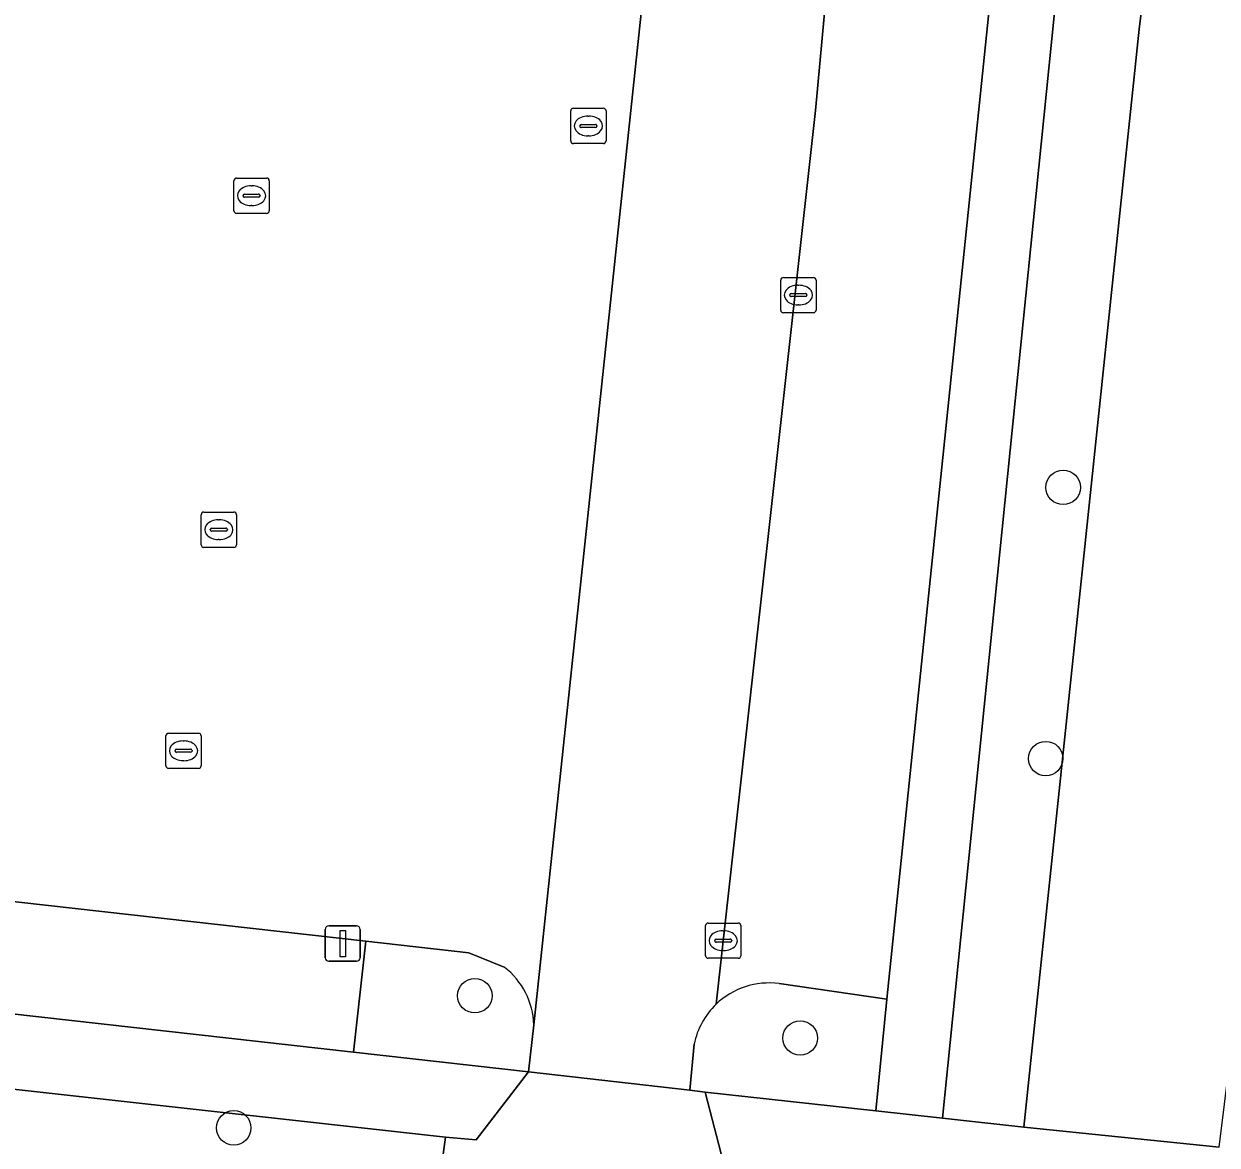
# Model space of a CAD drawing. Extents: x 162510 to 163918, y 388494 to 389774.
# Drawn here: x 162936.96 to 162970.81, y 388554.93 to 388586.74 of the extents above; entities that cross this region are included whole.
import ezdxf

# ---------------------------------------------------------------- set-up
doc = ezdxf.new("R2010")
doc.units = 0
for name, color, linetype in [('IMGEO_Boom', 7, 'Continuous'), ('IMGEO_Groenvoorziening', 7, 'Continuous'), ('IMGEO_Kolk', 7, 'Continuous'), ('IMGEO_Lichtmast', 7, 'Continuous'), ('IMGEO_Loofbos', 7, 'Continuous'), ('IMGEO_Parkeervlak_gesloten', 7, 'Continuous'), ('IMGEO_Parkeervlak_open', 7, 'Continuous'), ('IMGEO_Rijbaan_lokaal_open', 7, 'Continuous'), ('IMGEO_Rioolput', 7, 'Continuous'), ('IMGEO_Voetpad_onverhard', 7, 'Continuous'), ('IMGEO_Voetpad_open', 7, 'Continuous')]:
    doc.layers.add(name, color=color, linetype=linetype)

msp = doc.modelspace()

# ---------------------------------------------------------------- linework, layer by layer
at = {"layer": 'IMGEO_Boom'}
for centre in [(162966.439, 388573.592), (162965.943, 388565.899), (162949.751, 388559.172), (162958.979, 388557.973), (162942.913, 388555.424)]:
    msp.add_circle(centre, 0.489, dxfattribs=at)
at = {"layer": 'IMGEO_Groenvoorziening'}
for points in [[(162946.663, 388560.718), (162893.815, 388566.663), (162893.509, 388563.503), (162946.309, 388557.571)], [(162904.623, 388560.08), (162904.268, 388557.245), (162909.166, 388556.698), (162911.472, 388556.441), (162920.643, 388555.418), (162948.524, 388552.307), (162948.669, 388553.347), (162948.922, 388555.156)]]:
    msp.add_lwpolyline(points, close=True, dxfattribs=at)
for points in [[(162950.585, 388559.981), (162949.582, 388560.39), (162946.663, 388560.718), (162946.309, 388557.571), (162951.278, 388557.013), (162951.42, 388558.348)], [(162961.44, 388559.076), (162958.379, 388559.517)], [(162955.971, 388557.801), (162955.85, 388556.491), (162956.286, 388556.441), (162961.128, 388555.903), (162961.44, 388559.076)]]:
    msp.add_lwpolyline(points, dxfattribs=at)
for centre, radius, start, end in [((162949.317, 388558.303), 2.104, 1.236, 52.928), ((162958.098, 388557.363), 2.172, 82.5738, 133.7943), ((162958.091, 388557.367), 2.164, 133.7398, 168.4441)]:
    msp.add_arc(centre, radius, start, end, dxfattribs=at)
at = {"layer": 'IMGEO_Kolk'}
for p, q in [((162942.993, 388582.366), (162943.845, 388582.366)), ((162942.918, 388581.44), (162942.918, 388582.292)), ((162943.406, 388582.146), (162943.431, 388582.146)), ((162943.919, 388582.292), (162943.919, 388581.44)), ((162943.177, 388581.86), (162943.177, 388581.872)), ((162943.615, 388581.823), (162943.217, 388581.823)), ((162943.22, 388581.909), (162943.618, 388581.909)), ((162943.661, 388581.872), (162943.661, 388581.86)), ((162943.845, 388581.366), (162942.993, 388581.366)), ((162943.429, 388581.586), (162943.404, 388581.586)), ((162958.427, 388578.621), (162958.427, 388579.473)), ((162958.502, 388579.547), (162959.354, 388579.547)), ((162958.915, 388579.327), (162958.94, 388579.327)), ((162959.428, 388579.473), (162959.428, 388578.621)), ((162958.686, 388579.041), (162958.686, 388579.053)), ((162959.124, 388579.004), (162958.726, 388579.004)), ((162958.729, 388579.09), (162959.127, 388579.09)), ((162959.17, 388579.053), (162959.17, 388579.041)), ((162958.938, 388578.767), (162958.913, 388578.767)), ((162959.354, 388578.547), (162958.502, 388578.547)), ((162941.989, 388571.966), (162941.989, 388572.818)), ((162942.064, 388572.892), (162942.916, 388572.892)), ((162942.99, 388572.818), (162942.99, 388571.966)), ((162942.477, 388572.672), (162942.502, 388572.672)), ((162942.248, 388572.386), (162942.248, 388572.398)), ((162942.686, 388572.349), (162942.288, 388572.349)), ((162942.291, 388572.435), (162942.689, 388572.435)), ((162942.732, 388572.398), (162942.732, 388572.386)), ((162942.916, 388571.892), (162942.064, 388571.892)), ((162942.5, 388572.112), (162942.475, 388572.112)), ((162940.989, 388565.694), (162940.989, 388566.546)), ((162941.064, 388566.62), (162941.916, 388566.62)), ((162941.477, 388566.4), (162941.502, 388566.4)), ((162941.99, 388566.546), (162941.99, 388565.694)), ((162941.248, 388566.114), (162941.248, 388566.126)), ((162941.686, 388566.077), (162941.288, 388566.077)), ((162941.291, 388566.163), (162941.689, 388566.163)), ((162941.732, 388566.126), (162941.732, 388566.114)), ((162941.5, 388565.84), (162941.475, 388565.84)), ((162941.916, 388565.62), (162941.064, 388565.62)), ((162956.296, 388560.308), (162956.296, 388561.16)), ((162956.371, 388561.234), (162957.223, 388561.234)), ((162956.784, 388561.014), (162956.809, 388561.014)), ((162957.297, 388561.16), (162957.297, 388560.308)), ((162956.555, 388560.728), (162956.555, 388560.74)), ((162956.993, 388560.691), (162956.595, 388560.691)), ((162956.598, 388560.777), (162956.996, 388560.777)), ((162957.039, 388560.74), (162957.039, 388560.728)), ((162956.807, 388560.454), (162956.782, 388560.454)), ((162957.223, 388560.234), (162956.371, 388560.234))]:
    msp.add_line(p, q, dxfattribs=at)
for points in [[(162942.993, 388582.366), (162943.845, 388582.366)], [(162942.918, 388581.44), (162942.918, 388582.292)], [(162943.919, 388582.292), (162943.919, 388581.44)], [(162943.845, 388581.366), (162942.993, 388581.366)], [(162958.427, 388578.621), (162958.427, 388579.473)], [(162958.502, 388579.547), (162959.354, 388579.547)], [(162959.428, 388579.473), (162959.428, 388578.621)], [(162959.354, 388578.547), (162958.502, 388578.547)], [(162941.989, 388571.966), (162941.989, 388572.818)], [(162942.064, 388572.892), (162942.916, 388572.892)], [(162942.99, 388572.818), (162942.99, 388571.966)], [(162942.916, 388571.892), (162942.064, 388571.892)], [(162940.989, 388565.694), (162940.989, 388566.546)], [(162941.064, 388566.62), (162941.916, 388566.62)], [(162941.99, 388566.546), (162941.99, 388565.694)], [(162941.916, 388565.62), (162941.064, 388565.62)], [(162956.296, 388560.308), (162956.296, 388561.16)], [(162956.371, 388561.234), (162957.223, 388561.234)], [(162957.297, 388561.16), (162957.297, 388560.308)], [(162957.223, 388560.234), (162956.371, 388560.234)]]:
    msp.add_lwpolyline(points, dxfattribs=at)
for centre, radius, start, end in [((162942.995, 388582.29), 0.0765, 91.552, 178.448), ((162942.995, 388582.29), 0.0765, 91.552, 178.448), ((162943.843, 388582.29), 0.0765, 1.552, 88.448), ((162943.843, 388582.29), 0.0765, 1.552, 88.448), ((162943.217, 388581.869), 0.0403, 85.8775, 175.7526), ((162943.214, 388581.859), 0.0366, 178.938, 274.7102), ((162943.618, 388581.866), 0.043, 264.8664, 352.4533), ((162943.622, 388581.871), 0.0386, 1.7309, 96.639), ((162942.995, 388581.442), 0.0765, 181.552, 268.448), ((162942.995, 388581.442), 0.0765, 181.552, 268.448), ((162943.843, 388581.442), 0.0765, 271.552, 358.448), ((162943.843, 388581.442), 0.0765, 271.552, 358.448), ((162958.504, 388579.471), 0.0765, 91.552, 178.448), ((162958.504, 388579.471), 0.0765, 91.552, 178.448), ((162959.352, 388579.471), 0.0765, 1.552, 88.448), ((162959.352, 388579.471), 0.0765, 1.552, 88.448), ((162958.726, 388579.05), 0.0403, 85.8775, 175.7526), ((162958.723, 388579.04), 0.0366, 178.938, 274.7102), ((162959.127, 388579.047), 0.043, 264.8664, 352.4533), ((162959.131, 388579.052), 0.0386, 1.7309, 96.639), ((162958.504, 388578.623), 0.0765, 181.552, 268.448), ((162958.504, 388578.623), 0.0765, 181.552, 268.448), ((162959.352, 388578.623), 0.0765, 271.552, 358.448), ((162959.352, 388578.623), 0.0765, 271.552, 358.448), ((162942.066, 388572.816), 0.0765, 91.552, 178.448), ((162942.066, 388572.816), 0.0765, 91.552, 178.448), ((162942.914, 388572.816), 0.0765, 1.552, 88.448), ((162942.914, 388572.816), 0.0765, 1.552, 88.448), ((162942.288, 388572.395), 0.0403, 85.8775, 175.7526), ((162942.285, 388572.385), 0.0366, 178.938, 274.7102), ((162942.689, 388572.392), 0.043, 264.8664, 352.4533), ((162942.693, 388572.397), 0.0386, 1.7309, 96.639), ((162942.066, 388571.968), 0.0765, 181.552, 268.448), ((162942.066, 388571.968), 0.0765, 181.552, 268.448), ((162942.914, 388571.968), 0.0765, 271.552, 358.448), ((162942.914, 388571.968), 0.0765, 271.552, 358.448), ((162941.066, 388566.544), 0.0765, 91.552, 178.448), ((162941.066, 388566.544), 0.0765, 91.552, 178.448), ((162941.914, 388566.544), 0.0765, 1.552, 88.448), ((162941.914, 388566.544), 0.0765, 1.552, 88.448), ((162941.288, 388566.123), 0.0403, 85.8775, 175.7526), ((162941.285, 388566.113), 0.0366, 178.938, 274.7102), ((162941.689, 388566.12), 0.043, 264.8664, 352.4533), ((162941.693, 388566.125), 0.0386, 1.7309, 96.639), ((162941.066, 388565.696), 0.0765, 181.552, 268.448), ((162941.066, 388565.696), 0.0765, 181.552, 268.448), ((162941.914, 388565.696), 0.0765, 271.552, 358.448), ((162941.914, 388565.696), 0.0765, 271.552, 358.448), ((162956.373, 388561.158), 0.0765, 91.552, 178.448), ((162956.373, 388561.158), 0.0765, 91.552, 178.448), ((162957.221, 388561.158), 0.0765, 1.552, 88.448), ((162957.221, 388561.158), 0.0765, 1.552, 88.448), ((162956.595, 388560.737), 0.0403, 85.8775, 175.7526), ((162956.592, 388560.727), 0.0366, 178.938, 274.7102), ((162956.996, 388560.734), 0.043, 264.8664, 352.4533), ((162957, 388560.739), 0.0386, 1.7309, 96.639), ((162956.373, 388560.31), 0.0765, 181.552, 268.448), ((162956.373, 388560.31), 0.0765, 181.552, 268.448), ((162957.221, 388560.31), 0.0765, 271.552, 358.448), ((162957.221, 388560.31), 0.0765, 271.552, 358.448)]:
    msp.add_arc(centre, radius, start, end, dxfattribs=at)
for centre, major_axis, ratio, start_param, end_param in [((162943.405, 388581.866), (-0.387, 0.002), 0.722429, 4.712389, 7.853982), ((162943.43, 388581.866), (-0.39, 0.002), 0.717154, 1.570796, 4.712389), ((162958.914, 388579.047), (-0.387, 0.002), 0.722429, 4.712389, 7.853982), ((162958.939, 388579.047), (-0.39, 0.002), 0.717154, 1.570796, 4.712389), ((162942.476, 388572.392), (-0.387, 0.002), 0.722429, 4.712389, 7.853982), ((162942.501, 388572.392), (-0.39, 0.002), 0.717154, 1.570796, 4.712389), ((162941.476, 388566.12), (-0.387, 0.002), 0.722429, 4.712389, 7.853982), ((162941.501, 388566.12), (-0.39, 0.002), 0.717154, 1.570796, 4.712389), ((162956.783, 388560.734), (-0.387, 0.002), 0.722429, 4.712389, 7.853982), ((162956.808, 388560.734), (-0.39, 0.002), 0.717154, 1.570796, 4.712389)]:
    msp.add_ellipse(centre, major_axis=major_axis, ratio=ratio, start_param=start_param, end_param=end_param, dxfattribs=at)
at = {"layer": 'IMGEO_Lichtmast'}
for p, q in [((162945.508, 388560.252), (162945.508, 388561.052)), ((162945.508, 388561.052), (162945.508, 388560.252)), ((162945.608, 388561.152), (162946.398, 388561.152)), ((162946.398, 388561.152), (162945.608, 388561.152)), ((162946.498, 388561.052), (162946.498, 388560.252)), ((162946.498, 388560.252), (162946.498, 388561.052)), ((162946.398, 388560.152), (162945.608, 388560.152)), ((162945.608, 388560.152), (162946.398, 388560.152))]:
    msp.add_line(p, q, dxfattribs=at)
msp.add_lwpolyline([(162945.928, 388561.027), (162946.078, 388561.027), (162946.078, 388560.277), (162945.928, 388560.277), (162945.928, 388561.027)], dxfattribs=at)
for centre, start, end in [((162945.608, 388561.052), 90, 180), ((162945.608, 388561.052), 90, 180), ((162946.398, 388561.052), 0, 90), ((162946.398, 388561.052), 360, 90), ((162945.608, 388560.252), 180, 270), ((162945.608, 388560.252), 180, 270), ((162946.398, 388560.252), 270, 0), ((162946.398, 388560.252), 270, 0)]:
    msp.add_arc(centre, 0.1, start, end, dxfattribs=at)
at = {"layer": 'IMGEO_Loofbos'}
msp.add_lwpolyline([(163091.77, 388616.973), (163003.364, 388626.902), (163000, 388627.304), (162983.661, 388629.143), (162965.493, 388631.188), (162965.193, 388628.434), (162964.118, 388618.562), (162963.448, 388612.545), (162968.731, 388611.807), (162968.549, 388610.318), (162963.018, 388555.695), (162965.32, 388555.442), (162968.591, 388586.594), (162971.679, 388611.418), (162973.501, 388626.071), (163066.203, 388615.891)], dxfattribs=at)
at = {"layer": 'IMGEO_Parkeervlak_gesloten'}
for points in [[(162954.922, 388607.902), (162896.139, 388614.51), (162895.827, 388611.126), (162894.713, 388601.555), (162894.686, 388601.285), (162892.314, 388579.718), (162891.142, 388570.165), (162890.833, 388566.998), (162893.815, 388566.663), (162946.663, 388560.718), (162949.582, 388560.39), (162950.585, 388559.981)], [(162951.42, 388558.348), (162956.843, 388609.423)]]:
    msp.add_lwpolyline(points, dxfattribs=at)
msp.add_arc((162949.317, 388558.303), 2.104, 1.236, 52.928, dxfattribs=at)
at = {"layer": 'IMGEO_Parkeervlak_open'}
for points in [[(162966.344, 388606.55), (162963.09, 388607.003), (162963.067, 388607.009), (162962.907, 388607.061), (162962.751, 388607.127), (162962.602, 388607.207), (162962.461, 388607.3), (162962.329, 388607.405), (162962.206, 388607.521), (162962.095, 388607.648), (162961.995, 388607.785), (162961.908, 388607.929), (162961.834, 388608.081), (162961.774, 388608.239), (162961.728, 388608.402), (162961.697, 388608.568), (162961.681, 388608.736), (162961.68, 388608.905), (162959.411, 388584.283), (162956.595, 388558.931)], [(162958.379, 388559.517), (162961.44, 388559.076), (162966.344, 388606.55)]]:
    msp.add_lwpolyline(points, dxfattribs=at)
msp.add_arc((162958.098, 388557.363), 2.172, 82.5738, 133.7943, dxfattribs=at)
at = {"layer": 'IMGEO_Rijbaan_lokaal_open'}
for points in [[(162961.68, 388608.905), (162961.889, 388611.173), (162962.649, 388618.722), (162957.755, 388619.254), (162957.18, 388613.059), (162956.843, 388609.423), (162951.42, 388558.348), (162951.278, 388557.013), (162955.85, 388556.491), (162955.971, 388557.801)], [(162956.595, 388558.931), (162959.411, 388584.283), (162961.68, 388608.905)]]:
    msp.add_lwpolyline(points, dxfattribs=at)
msp.add_lwpolyline([(162956.286, 388556.441), (162955.85, 388556.491), (162951.278, 388557.013), (162949.786, 388555.086), (162948.922, 388555.156), (162948.669, 388553.347), (162957.244, 388552.386), (162957.472, 388554.011), (162956.867, 388554.173)], close=True, dxfattribs=at)
msp.add_arc((162958.091, 388557.367), 2.164, 133.7398, 168.4441, dxfattribs=at)
at = {"layer": 'IMGEO_Rioolput'}
for p, q in [((162952.546, 388584.346), (162953.398, 388584.346)), ((162952.471, 388583.42), (162952.471, 388584.272)), ((162952.959, 388584.126), (162952.984, 388584.126)), ((162953.472, 388584.272), (162953.472, 388583.42)), ((162952.73, 388583.84), (162952.73, 388583.852)), ((162953.168, 388583.803), (162952.77, 388583.803)), ((162952.773, 388583.889), (162953.171, 388583.889)), ((162953.214, 388583.852), (162953.214, 388583.84)), ((162953.398, 388583.346), (162952.546, 388583.346)), ((162952.982, 388583.566), (162952.957, 388583.566))]:
    msp.add_line(p, q, dxfattribs=at)
for points in [[(162952.546, 388584.346), (162953.398, 388584.346)], [(162952.471, 388583.42), (162952.471, 388584.272)], [(162953.472, 388584.272), (162953.472, 388583.42)], [(162953.398, 388583.346), (162952.546, 388583.346)]]:
    msp.add_lwpolyline(points, dxfattribs=at)
for centre, radius, start, end in [((162952.548, 388584.27), 0.0765, 91.552, 178.448), ((162952.548, 388584.27), 0.0765, 91.552, 178.448), ((162953.396, 388584.27), 0.0765, 1.552, 88.448), ((162953.396, 388584.27), 0.0765, 1.552, 88.448), ((162952.77, 388583.849), 0.0403, 85.8775, 175.7526), ((162952.767, 388583.839), 0.0366, 178.938, 274.7102), ((162953.171, 388583.846), 0.043, 264.8664, 352.4533), ((162953.175, 388583.851), 0.0386, 1.7309, 96.639), ((162952.548, 388583.422), 0.0765, 181.552, 268.448), ((162952.548, 388583.422), 0.0765, 181.552, 268.448), ((162953.396, 388583.422), 0.0765, 271.552, 358.448), ((162953.396, 388583.422), 0.0765, 271.552, 358.448)]:
    msp.add_arc(centre, radius, start, end, dxfattribs=at)
for centre, major_axis, ratio, start_param, end_param in [((162952.958, 388583.846), (-0.387, 0.002), 0.722429, 4.712389, 7.853982), ((162952.983, 388583.846), (-0.39, 0.002), 0.717154, 1.570796, 4.712389)]:
    msp.add_ellipse(centre, major_axis=major_axis, ratio=ratio, start_param=start_param, end_param=end_param, dxfattribs=at)
at = {"layer": 'IMGEO_Voetpad_onverhard'}
msp.add_lwpolyline([(163066.203, 388615.891), (162973.501, 388626.071), (162971.679, 388611.418), (162968.591, 388586.594), (162965.32, 388555.442), (162970.86, 388554.877), (162972.488, 388567.987), (162974.828, 388586.841), (162976.424, 388599.705), (162979.016, 388620.588), (163000, 388618.351), (163001.65, 388618.175), (163005.069, 388617.81), (163005.707, 388617.745), (163005.799, 388618.536), (163092.645, 388608.787)], dxfattribs=at)
at = {"layer": 'IMGEO_Voetpad_open'}
msp.add_lwpolyline([(162968.549, 388610.318), (162961.889, 388611.173), (162961.68, 388608.905), (162961.681, 388608.736), (162961.697, 388608.568), (162961.728, 388608.402), (162961.774, 388608.239), (162961.834, 388608.081), (162961.908, 388607.929), (162961.995, 388607.785), (162962.095, 388607.648), (162962.206, 388607.521), (162962.329, 388607.405), (162962.461, 388607.3), (162962.602, 388607.207), (162962.751, 388607.127), (162962.907, 388607.061), (162963.067, 388607.009), (162963.09, 388607.003), (162966.344, 388606.55), (162961.44, 388559.076), (162961.128, 388555.903), (162963.018, 388555.695)], close=True, dxfattribs=at)
for points in [[(162901.359, 388557.569), (162904.268, 388557.245), (162904.623, 388560.08), (162948.922, 388555.156), (162949.786, 388555.086), (162951.278, 388557.013), (162946.309, 388557.571), (162893.509, 388563.503)], [(162970.86, 388554.877), (162965.32, 388555.442), (162963.018, 388555.695), (162961.128, 388555.903), (162956.286, 388556.441), (162956.867, 388554.173), (162957.472, 388554.011), (162957.487, 388554.116), (162965.086, 388553.284), (162987.546, 388550.825)]]:
    msp.add_lwpolyline(points, dxfattribs=at)

doc.saveas('drawing.dxf')
